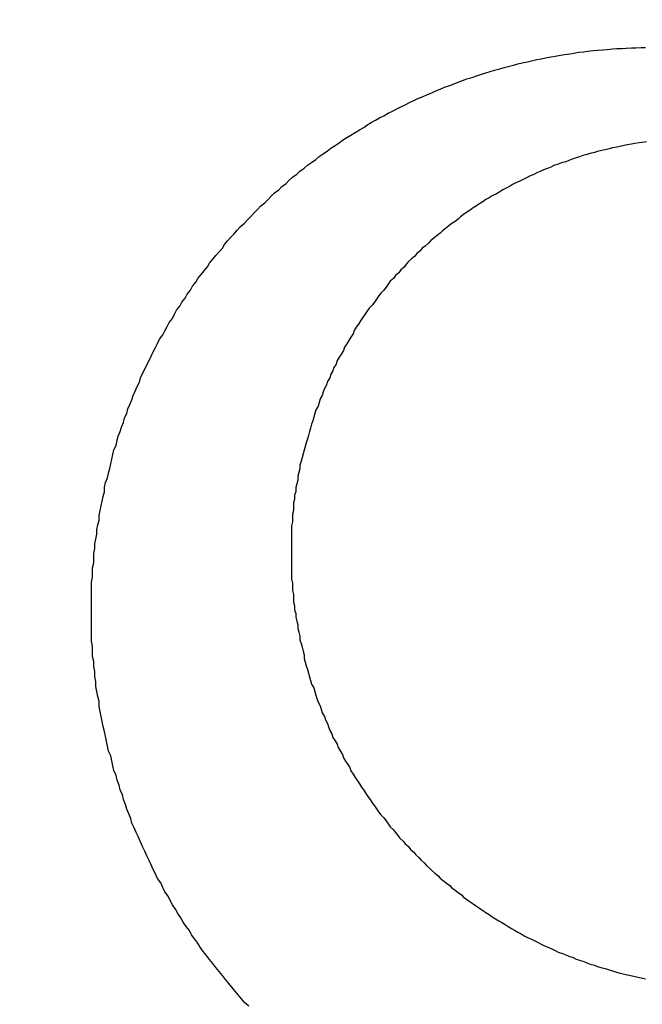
# Model space of a CAD drawing. Header units: millimetres. Extents: x 11979 to 23691, y 12825 to 41978.
# Tile 633 of 656: x 21626.82 to 21627.405, y 40482.189 to 40483.115. Entities that reach past the tile are written whole.
import ezdxf

# ---------------------------------------------------------------- set-up
doc = ezdxf.new("R2010")
doc.units = ezdxf.units.MM
for name, color, linetype in [('- niebieska cienka - izolacja', 120, 'Continuous'), ('-WYMIAR', 8, 'Continuous'), ('PROJEKTOWANE', 5, 'Continuous')]:
    doc.layers.add(name, color=color, linetype=linetype)
doc.styles.get("Standard").update_dxf_attribs({"font": 'arial.ttf'})
doc.dimstyles.new('CZA-KROPKA-50', dxfattribs={"dimtxt": 12, "dimasz": 1, "dimexe": 2, "dimexo": 25, "dimgap": 4, "dimtad": 1, "dimdec": 1, "dimrnd": 0.5, "dimzin": 9, "dimdsep": 46, "dimtxsty": 'Standard', "dimblk": 'CZA-KROPKA', "dimblk1": 'CZA-KROPKA', "dimblk2": 'CZA-KROPKA', "dimsah": 1, "dimcen": -20, "dimse1": 1, "dimse2": 1, "dimclrd": 8, "dimclre": 8, "dimclrt": 9, "dimadec": 0, "dimazin": 0, "dimtfac": 1, "dimtdec": 1, "dimtmove": 1, "dimatfit": 3, "dimldrblk": 'CZA-KROPKA', "dimfxl": 1, "dimtolj": 1, "dimtzin": 9, "dimarcsym": 0})

# ---------------------------------------------------------------- blocks, each defined once
blk = doc.blocks.new('CZA-KROPKA')
at = {"layer": '-WYMIAR', "linetype": 'ByBlock'}
for p, q in [((0, 10), (0, -10)), ((5, 0), (-5, 0))]:
    blk.add_line(p, q, dxfattribs=at)
at = {"layer": '-WYMIAR', "linetype": 'ByBlock', "const_width": 2.5}
blk.add_lwpolyline([(-1.25, 0, 1), (1.25, 0, 1)], format="xyb", close=True, dxfattribs=at)
blk = doc.blocks.new('*D1572')
at = {"layer": '-WYMIAR', "color": 8, "lineweight": -2}
blk.add_line((19929.26778, 40021.6846), (22203.26778, 40021.6846), dxfattribs=at)
at = {"layer": 'Defpoints', "color": 0}
for p in [(19928.26778, 40529.34138), (22204.26778, 40500.34138), (22204.26778, 40021.6846)]:
    blk.add_point(p, dxfattribs=at)
at = {"layer": '-WYMIAR', "color": 8, "lineweight": -2, "rotation": 180}
blk.add_blockref('CZA-KROPKA', (19928.26778, 40021.6846), dxfattribs=at)
at = {"layer": '-WYMIAR', "color": 8, "lineweight": -2}
blk.add_blockref('CZA-KROPKA', (22204.26778, 40021.6846), dxfattribs=at)
at = {"layer": '-WYMIAR', "color": 9, "insert": (21066.26778, 40031.81148), "char_height": 12, "attachment_point": 5}
blk.add_mtext('\\A1;2276', dxfattribs=at)
blk = doc.blocks.new('Pisuar NOVA PRO ze zintegrowanym ceramicznym sitkiem')
for points in [[(0.0273235, -0.2078234, 0), (0.0273235, -0.2077784, 0), (0.0273235, -0.2077334, 0), (0.0273235, -0.2076884, 0), (0.0273235, -0.2076434, 0), (0.0273235, -0.2075984, 0), (0.0273235, -0.2075534, 0), (0.0273335, -0.2075084, 0), (0.0273335, -0.2074634, 0), (0.0273335, -0.2074184, 0), (0.0273435, -0.2073734, 0), (0.0273435, -0.2073284, 0), (0.0273435, -0.2072834, 0), (0.0273535, -0.2072384, 0), (0.0273535, -0.2071944, 0), (0.0273635, -0.2071494, 0), (0.0273735, -0.2071044, 0), (0.0273735, -0.2070594, 0), (0.0273835, -0.2070154, 0), (0.0273935, -0.2069704, 0), (0.0273935, -0.2069264, 0), (0.0274035, -0.2068814, 0), (0.0274135, -0.2068374, 0), (0.0274235, -0.2067924, 0), (0.0274335, -0.2067484, 0), (0.0274435, -0.2067044, 0), (0.0274435, -0.2066604, 0), (0.0274535, -0.2066164, 0), (0.0274735, -0.2065724, 0), (0.0274835, -0.2065284, 0), (0.0274935, -0.2064844, 0), (0.0275035, -0.2064404, 0), (0.0275135, -0.2063974, 0), (0.0275235, -0.2063534, 0), (0.0275335, -0.2063104, 0), (0.0275535, -0.2062674, 0), (0.0275635, -0.2062234, 0), (0.0275735, -0.2061804, 0), (0.0275935, -0.2061374, 0), (0.0276035, -0.2060954, 0), (0.0276235, -0.2060524, 0), (0.0276335, -0.2060094, 0), (0.0276535, -0.2059674, 0), (0.0276635, -0.2059244, 0), (0.0276835, -0.2058824, 0), (0.0277035, -0.2058404, 0), (0.0277135, -0.2057984, 0), (0.0277335, -0.2057574, 0), (0.0277535, -0.2057154, 0), (0.0277735, -0.2056744, 0), (0.0277835, -0.2056324, 0), (0.0278035, -0.2055914, 0), (0.0278235, -0.2055504, 0), (0.0278435, -0.2055094, 0), (0.0278635, -0.2054694, 0), (0.0278835, -0.2054284, 0), (0.0279035, -0.2053884, 0), (0.0279235, -0.2053484, 0), (0.0279435, -0.2053084, 0), (0.0279635, -0.2052684, 0), (0.0279935, -0.2052294, 0), (0.0280135, -0.2051894, 0), (0.0280335, -0.2051504, 0), (0.0280535, -0.2051114, 0), (0.0280835, -0.2050734, 0), (0.0281035, -0.2050344, 0), (0.0281235, -0.2049964, 0), (0.0281535, -0.2049584, 0), (0.0281735, -0.2049204, 0), (0.0282035, -0.2048824, 0), (0.0282235, -0.2048454, 0), (0.0282535, -0.2048074, 0), (0.0282735, -0.2047704, 0), (0.0283035, -0.2047334, 0), (0.0283235, -0.2046974, 0), (0.0283535, -0.2046604, 0), (0.0283835, -0.2046244, 0), (0.0284135, -0.2045884, 0), (0.0284335, -0.2045534, 0), (0.0284635, -0.2045174, 0), (0.0284935, -0.2044824, 0), (0.0285235, -0.2044474, 0), (0.0285535, -0.2044134, 0), (0.0285735, -0.2043784, 0), (0.0286035, -0.2043444, 0), (0.0286335, -0.2043104, 0), (0.0286635, -0.2042764, 0), (0.0286935, -0.2042434, 0), (0.0287235, -0.2042104, 0), (0.0287635, -0.2041774, 0), (0.0287935, -0.2041444, 0), (0.0288235, -0.2041124, 0), (0.0288535, -0.2040804, 0), (0.0288835, -0.2040484, 0), (0.0289135, -0.2040164, 0), (0.0289535, -0.2039854, 0), (0.0289835, -0.2039544, 0), (0.0290135, -0.2039234, 0), (0.0290435, -0.2038934, 0), (0.0290835, -0.2038634, 0), (0.0291135, -0.2038334, 0), (0.0291535, -0.2038034, 0), (0.0291835, -0.2037744, 0), (0.0292135, -0.2037454, 0), (0.0292535, -0.2037164, 0), (0.0292835, -0.2036884, 0), (0.0293235, -0.2036604, 0), (0.0293535, -0.2036324, 0), (0.0293935, -0.2036054, 0), (0.0294335, -0.2035784, 0), (0.0294635, -0.2035514, 0), (0.0295035, -0.2035244, 0), (0.0295435, -0.2034984, 0), (0.0295735, -0.2034724, 0), (0.0296135, -0.2034474, 0), (0.0296535, -0.2034214, 0), (0.0296835, -0.2033964, 0), (0.0297235, -0.2033724, 0), (0.0297635, -0.2033484, 0), (0.0298035, -0.2033244, 0), (0.0298435, -0.2033004, 0), (0.0298835, -0.2032774, 0), (0.0299135, -0.2032544, 0), (0.0299535, -0.2032314, 0), (0.0299935, -0.2032094, 0), (0.0300335, -0.2031874, 0), (0.0300735, -0.2031664, 0), (0.0301135, -0.2031444, 0), (0.0301535, -0.2031234, 0), (0.0301935, -0.2031034, 0), (0.0302335, -0.2030834, 0), (0.0302735, -0.2030634, 0), (0.0303135, -0.2030434, 0), (0.0303535, -0.2030244, 0), (0.0303935, -0.2030054, 0), (0.0304435, -0.2029864, 0), (0.0304835, -0.2029684, 0), (0.0305235, -0.2029504, 0), (0.0305635, -0.2029334, 0), (0.0306035, -0.2029164, 0), (0.0306435, -0.2028994, 0), (0.0306935, -0.2028834, 0), (0.0307335, -0.2028674, 0), (0.0307735, -0.2028514, 0), (0.0308135, -0.2028354, 0), (0.0308535, -0.2028204, 0), (0.0309035, -0.2028064, 0), (0.0309435, -0.2027924, 0), (0.0309835, -0.2027784, 0), (0.0310335, -0.2027644, 0), (0.0310735, -0.2027514, 0), (0.0311135, -0.2027384, 0), (0.0311635, -0.2027264, 0), (0.0312035, -0.2027134, 0), (0.0312435, -0.2027024, 0), (0.0312935, -0.2026904, 0), (0.0313335, -0.2026794, 0), (0.0313735, -0.2026694, 0), (0.0314235, -0.2026584, 0), (0.0314635, -0.2026494, 0), (0.0315135, -0.2026394, 0), (0.0315535, -0.2026304, 0), (0.0315935, -0.2026214, 0), (0.0316435, -0.2026134, 0), (0.0316835, -0.2026054, 0), (0.0317335, -0.2025974, 0), (0.0317735, -0.2025904, 0), (0.0318235, -0.2025834, 0), (0.0318635, -0.2025774, 0), (0.0319035, -0.2025704, 0), (0.0319535, -0.2025654, 0), (0.0319935, -0.2025594, 0), (0.0320435, -0.2025544, 0), (0.0320835, -0.2025504, 0), (0.0321335, -0.2025464, 0), (0.0321735, -0.2025424, 0), (0.0322235, -0.2025384, 0), (0.0322635, -0.2025354, 0), (0.0323135, -0.2025334, 0), (0.0323535, -0.2025304, 0), (0.0324035, -0.2025284, 0), (0.0324435, -0.2025274, 0), (0.0324935, -0.2025264, 0), (0.0325335, -0.2025254, 0)], [(0.0325435, -0.2034124, 0), (0.0325035, -0.2034174, 0), (0.0324735, -0.2034234, 0), (0.0324335, -0.2034294, 0), (0.0324035, -0.2034354, 0), (0.0323635, -0.2034414, 0), (0.0323335, -0.2034484, 0), (0.0322935, -0.2034554, 0), (0.0322635, -0.2034624, 0), (0.0322235, -0.2034694, 0), (0.0321935, -0.2034774, 0), (0.0321535, -0.2034864, 0), (0.0321235, -0.2034944, 0), (0.0320835, -0.2035034, 0), (0.0320535, -0.2035134, 0), (0.0320135, -0.2035224, 0), (0.0319835, -0.2035324, 0), (0.0319435, -0.2035424, 0), (0.0319135, -0.2035534, 0), (0.0318835, -0.2035644, 0), (0.0318435, -0.2035754, 0), (0.0318135, -0.2035874, 0), (0.0317835, -0.2035994, 0), (0.0317435, -0.2036114, 0), (0.0317135, -0.2036234, 0), (0.0316735, -0.2036364, 0), (0.0316435, -0.2036494, 0), (0.0316135, -0.2036634, 0), (0.0315735, -0.2036764, 0), (0.0315435, -0.2036914, 0), (0.0315135, -0.2037054, 0), (0.0314835, -0.2037204, 0), (0.0314435, -0.2037354, 0), (0.0314135, -0.2037504, 0), (0.0313835, -0.2037664, 0), (0.0313535, -0.2037814, 0), (0.0313135, -0.2037984, 0), (0.0312835, -0.2038144, 0), (0.0312535, -0.2038314, 0), (0.0312235, -0.2038484, 0), (0.0311935, -0.2038654, 0), (0.0311635, -0.2038834, 0), (0.0311335, -0.2039014, 0), (0.0310935, -0.2039194, 0), (0.0310635, -0.2039384, 0), (0.0310335, -0.2039564, 0), (0.0310035, -0.2039754, 0), (0.0309735, -0.2039954, 0), (0.0309435, -0.2040144, 0), (0.0309135, -0.2040344, 0), (0.0308835, -0.2040554, 0), (0.0308535, -0.2040754, 0), (0.0308235, -0.2040964, 0), (0.0307935, -0.2041174, 0), (0.0307735, -0.2041384, 0), (0.0307435, -0.2041604, 0), (0.0307135, -0.2041814, 0), (0.0306835, -0.2042034, 0), (0.0306535, -0.2042264, 0), (0.0306235, -0.2042484, 0), (0.0306035, -0.2042714, 0), (0.0305735, -0.2042944, 0), (0.0305435, -0.2043174, 0), (0.0305135, -0.2043414, 0), (0.0304935, -0.2043654, 0), (0.0304635, -0.2043894, 0), (0.0304335, -0.2044134, 0), (0.0304135, -0.2044384, 0), (0.0303835, -0.2044634, 0), (0.0303635, -0.2044884, 0), (0.0303335, -0.2045134, 0), (0.0303035, -0.2045394, 0), (0.0302835, -0.2045644, 0), (0.0302635, -0.2045904, 0), (0.0302335, -0.2046174, 0), (0.0302135, -0.2046434, 0), (0.0301835, -0.2046704, 0), (0.0301635, -0.2046974, 0), (0.0301335, -0.2047244, 0), (0.0301135, -0.2047514, 0), (0.0300935, -0.2047794, 0), (0.0300735, -0.2048074, 0), (0.0300435, -0.2048354, 0), (0.0300235, -0.2048634, 0), (0.0300035, -0.2048924, 0), (0.0299835, -0.2049204, 0), (0.0299635, -0.2049494, 0), (0.0299335, -0.2049784, 0), (0.0299135, -0.2050084, 0), (0.0298935, -0.2050374, 0), (0.0298735, -0.2050674, 0), (0.0298535, -0.2050974, 0), (0.0298335, -0.2051274, 0), (0.0298135, -0.2051574, 0), (0.0297935, -0.2051884, 0), (0.0297835, -0.2052184, 0), (0.0297635, -0.2052494, 0), (0.0297435, -0.2052804, 0), (0.0297235, -0.2053114, 0), (0.0297035, -0.2053434, 0), (0.0296935, -0.2053744, 0), (0.0296735, -0.2054064, 0), (0.0296535, -0.2054384, 0), (0.0296335, -0.2054704, 0), (0.0296235, -0.2055024, 0), (0.0296035, -0.2055344, 0), (0.0295935, -0.2055674, 0), (0.0295735, -0.2055994, 0), (0.0295635, -0.2056324, 0), (0.0295435, -0.2056654, 0), (0.0295335, -0.2056984, 0), (0.0295135, -0.2057314, 0), (0.0295035, -0.2057644, 0), (0.0294935, -0.2057984, 0), (0.0294735, -0.2058314, 0), (0.0294635, -0.2058654, 0), (0.0294535, -0.2058994, 0), (0.0294335, -0.2059334, 0), (0.0294235, -0.2059674, 0), (0.0294135, -0.2060014, 0), (0.0294035, -0.2060354, 0), (0.0293935, -0.2060694, 0), (0.0293835, -0.2061044, 0), (0.0293735, -0.2061384, 0), (0.0293635, -0.2061734, 0), (0.0293535, -0.2062074, 0), (0.0293435, -0.2062424, 0), (0.0293335, -0.2062774, 0), (0.0293235, -0.2063124, 0), (0.0293135, -0.2063474, 0), (0.0293035, -0.2063824, 0), (0.0292935, -0.2064174, 0), (0.0292835, -0.2064524, 0), (0.0292835, -0.2064884, 0), (0.0292735, -0.2065234, 0), (0.0292635, -0.2065584, 0), (0.0292635, -0.2065944, 0), (0.0292535, -0.2066294, 0), (0.0292435, -0.2066654, 0), (0.0292435, -0.2067014, 0), (0.0292335, -0.2067364, 0), (0.0292335, -0.2067724, 0), (0.0292235, -0.2068084, 0), (0.0292235, -0.2068444, 0), (0.0292235, -0.2068794, 0), (0.0292135, -0.2069154, 0), (0.0292135, -0.2069514, 0), (0.0292135, -0.2069874, 0), (0.0292035, -0.2070234, 0), (0.0292035, -0.2070594, 0), (0.0292035, -0.2070954, 0), (0.0292035, -0.2071314, 0), (0.0292035, -0.2071674, 0), (0.0292035, -0.2072034, 0), (0.0292035, -0.2072394, 0), (0.0292035, -0.2072754, 0)], [(0.0292035, -0.2072754, 0), (0.0292035, -0.2073114, 0), (0.0292035, -0.2073474, 0), (0.0292035, -0.2073834, 0), (0.0292035, -0.2074194, 0), (0.0292035, -0.2074554, 0), (0.0292035, -0.2074914, 0), (0.0292035, -0.2075274, 0), (0.0292135, -0.2075624, 0), (0.0292135, -0.2075984, 0), (0.0292135, -0.2076344, 0), (0.0292235, -0.2076704, 0), (0.0292235, -0.2077064, 0), (0.0292235, -0.2077424, 0), (0.0292335, -0.2077774, 0), (0.0292335, -0.2078134, 0), (0.0292435, -0.2078494, 0), (0.0292435, -0.2078844, 0), (0.0292535, -0.2079204, 0), (0.0292635, -0.2079554, 0), (0.0292635, -0.2079914, 0), (0.0292735, -0.2080264, 0), (0.0292835, -0.2080614, 0), (0.0292835, -0.2080974, 0), (0.0292935, -0.2081324, 0), (0.0293035, -0.2081674, 0), (0.0293135, -0.2082024, 0), (0.0293235, -0.2082374, 0), (0.0293235, -0.2082724, 0), (0.0293335, -0.2083074, 0), (0.0293435, -0.2083414, 0), (0.0293535, -0.2083764, 0), (0.0293635, -0.2084104, 0), (0.0293735, -0.2084454, 0), (0.0293835, -0.2084794, 0), (0.0293935, -0.2085134, 0), (0.0294135, -0.2085484, 0), (0.0294235, -0.2085824, 0), (0.0294335, -0.2086164, 0), (0.0294435, -0.2086494, 0), (0.0294535, -0.2086834, 0), (0.0294735, -0.2087174, 0), (0.0294835, -0.2087504, 0), (0.0294935, -0.2087844, 0), (0.0295135, -0.2088174, 0), (0.0295235, -0.2088504, 0), (0.0295435, -0.2088834, 0), (0.0295535, -0.2089164, 0), (0.0295635, -0.2089494, 0), (0.0295835, -0.2089814, 0), (0.0295935, -0.2090144, 0), (0.0296135, -0.2090464, 0), (0.0296335, -0.2090784, 0), (0.0296435, -0.2091104, 0), (0.0296635, -0.2091424, 0), (0.0296835, -0.2091744, 0), (0.0296935, -0.2092054, 0), (0.0297135, -0.2092374, 0), (0.0297335, -0.2092684, 0), (0.0297535, -0.2092994, 0), (0.0297635, -0.2093304, 0), (0.0297835, -0.2093614, 0), (0.0298035, -0.2093914, 0), (0.0298235, -0.2094224, 0), (0.0298435, -0.2094524, 0), (0.0298635, -0.2094824, 0), (0.0298835, -0.2095124, 0), (0.0299035, -0.2095414, 0), (0.0299235, -0.2095714, 0), (0.0299435, -0.2096004, 0), (0.0299635, -0.2096294, 0), (0.0299835, -0.2096584, 0), (0.0300035, -0.2096874, 0), (0.0300235, -0.2097164, 0), (0.0300435, -0.2097444, 0), (0.0300735, -0.2097724, 0), (0.0300935, -0.2098004, 0), (0.0301135, -0.2098284, 0), (0.0301335, -0.2098554, 0), (0.0301635, -0.2098834, 0), (0.0301835, -0.2099104, 0), (0.0302035, -0.2099374, 0), (0.0302235, -0.2099634, 0), (0.0302535, -0.2099904, 0), (0.0302735, -0.2100164, 0), (0.0303035, -0.2100424, 0), (0.0303235, -0.2100684, 0), (0.0303535, -0.2100944, 0), (0.0303735, -0.2101194, 0), (0.0304035, -0.2101454, 0), (0.0304235, -0.2101704, 0), (0.0304535, -0.2101944, 0), (0.0304735, -0.2102194, 0), (0.0305035, -0.2102434, 0), (0.0305235, -0.2102674, 0), (0.0305535, -0.2102914, 0), (0.0305835, -0.2103154, 0), (0.0306035, -0.2103384, 0), (0.0306335, -0.2103624, 0), (0.0306635, -0.2103854, 0), (0.0306935, -0.2104074, 0), (0.0307135, -0.2104304, 0), (0.0307435, -0.2104524, 0), (0.0307735, -0.2104744, 0), (0.0308035, -0.2104964, 0), (0.0308235, -0.2105184, 0), (0.0308535, -0.2105394, 0), (0.0308835, -0.2105604, 0), (0.0309135, -0.2105814, 0), (0.0309435, -0.2106014, 0), (0.0309735, -0.2106224, 0), (0.0310035, -0.2106424, 0), (0.0310335, -0.2106624, 0), (0.0310635, -0.2106814, 0), (0.0310935, -0.2107014, 0), (0.0311235, -0.2107204, 0), (0.0311535, -0.2107394, 0), (0.0311835, -0.2107574, 0), (0.0312135, -0.2107754, 0), (0.0312435, -0.2107944, 0), (0.0312735, -0.2108114, 0), (0.0313035, -0.2108294, 0), (0.0313335, -0.2108464, 0), (0.0313635, -0.2108634, 0), (0.0313935, -0.2108804, 0), (0.0314235, -0.2108964, 0), (0.0314635, -0.2109134, 0), (0.0314935, -0.2109294, 0), (0.0315235, -0.2109444, 0), (0.0315535, -0.2109604, 0), (0.0315835, -0.2109754, 0), (0.0316235, -0.2109904, 0), (0.0316535, -0.2110044, 0), (0.0316835, -0.2110194, 0), (0.0317135, -0.2110334, 0), (0.0317535, -0.2110464, 0), (0.0317835, -0.2110604, 0), (0.0318135, -0.2110734, 0), (0.0318535, -0.2110864, 0), (0.0318835, -0.2110994, 0), (0.0319135, -0.2111114, 0), (0.0319535, -0.2111234, 0), (0.0319835, -0.2111354, 0), (0.0320135, -0.2111464, 0), (0.0320535, -0.2111574, 0), (0.0320835, -0.2111684, 0), (0.0321135, -0.2111794, 0), (0.0321535, -0.2111894, 0), (0.0321835, -0.2111994, 0), (0.0322235, -0.2112094, 0), (0.0322535, -0.2112194, 0), (0.0322835, -0.2112284, 0), (0.0323235, -0.2112374, 0), (0.0323535, -0.2112454, 0), (0.0323935, -0.2112534, 0), (0.0324235, -0.2112614, 0), (0.0324635, -0.2112694, 0), (0.0324935, -0.2112764, 0), (0.0325335, -0.2112844, 0)], [(0.0288035, -0.2115424, 0), (0.0287635, -0.2115074, 0), (0.0287335, -0.2114724, 0), (0.0287035, -0.2114364, 0), (0.0286735, -0.2114004, 0), (0.0286435, -0.2113644, 0), (0.0286135, -0.2113284, 0), (0.0285835, -0.2112914, 0), (0.0285535, -0.2112544, 0), (0.0285235, -0.2112174, 0), (0.0284935, -0.2111804, 0), (0.0284635, -0.2111424, 0), (0.0284335, -0.2111044, 0), (0.0284035, -0.2110664, 0), (0.0283735, -0.2110284, 0), (0.0283435, -0.2109894, 0), (0.0283235, -0.2109504, 0), (0.0282935, -0.2109114, 0), (0.0282635, -0.2108724, 0), (0.0282435, -0.2108324, 0), (0.0282135, -0.2107934, 0), (0.0281835, -0.2107534, 0), (0.0281635, -0.2107124, 0), (0.0281335, -0.2106724, 0), (0.0281135, -0.2106314, 0), (0.0280835, -0.2105904, 0), (0.0280635, -0.2105494, 0), (0.0280435, -0.2105084, 0), (0.0280135, -0.2104664, 0), (0.0279935, -0.2104254, 0), (0.0279735, -0.2103834, 0), (0.0279435, -0.2103414, 0), (0.0279235, -0.2102994, 0), (0.0279035, -0.2102564, 0), (0.0278835, -0.2102134, 0), (0.0278635, -0.2101714, 0), (0.0278435, -0.2101284, 0), (0.0278235, -0.2100844, 0), (0.0278035, -0.2100414, 0), (0.0277835, -0.2099984, 0), (0.0277635, -0.2099544, 0), (0.0277435, -0.2099104, 0), (0.0277235, -0.2098664, 0), (0.0277035, -0.2098224, 0), (0.0276935, -0.2097784, 0), (0.0276735, -0.2097334, 0), (0.0276535, -0.2096894, 0), (0.0276435, -0.2096444, 0), (0.0276235, -0.2095994, 0), (0.0276135, -0.2095544, 0), (0.0275935, -0.2095094, 0), (0.0275835, -0.2094644, 0), (0.0275635, -0.2094184, 0), (0.0275535, -0.2093734, 0), (0.0275335, -0.2093274, 0), (0.0275235, -0.2092814, 0), (0.0275135, -0.2092354, 0), (0.0275035, -0.2091894, 0), (0.0274835, -0.2091434, 0), (0.0274735, -0.2090974, 0), (0.0274635, -0.2090514, 0), (0.0274535, -0.2090044, 0), (0.0274435, -0.2089584, 0), (0.0274335, -0.2089114, 0), (0.0274235, -0.2088654, 0), (0.0274135, -0.2088184, 0), (0.0274035, -0.2087714, 0), (0.0273935, -0.2087244, 0), (0.0273935, -0.2086774, 0), (0.0273835, -0.2086304, 0), (0.0273735, -0.2085834, 0), (0.0273635, -0.2085364, 0), (0.0273635, -0.2084894, 0), (0.0273535, -0.2084414, 0), (0.0273535, -0.2083944, 0), (0.0273435, -0.2083474, 0), (0.0273435, -0.2082994, 0), (0.0273335, -0.2082524, 0), (0.0273335, -0.2082044, 0), (0.0273335, -0.2081574, 0), (0.0273235, -0.2081094, 0), (0.0273235, -0.2080614, 0), (0.0273235, -0.2080144, 0), (0.0273235, -0.2079664, 0), (0.0273235, -0.2079184, 0), (0.0273235, -0.2078704, 0), (0.0273235, -0.2078234, 0)]]:
    blk.add_polyline3d(points)

msp = doc.modelspace()

# ---------------------------------------------------------------- hatches: boundary and pattern name
at = {"layer": '- niebieska cienka - izolacja'}
h = msp.add_hatch(dxfattribs=at)
h.set_pattern_fill('ANSI31', color=5, scale=10)
h.set_pattern_definition([(315, (8112.473, 14221.135), (19.7999996, -4e-15), [3.394112, -24.607316]), (315, (8112.473, 14240.935), (19.7999996, -4e-15), [3.394112, -24.607316]), (315, (8126.073, 14214.135), (19.7999996, -4e-15), [3.959798, -24.04163]), (315, (8126.073, 14233.935), (19.7999996, -4e-15), [3.959798, -24.04163]), (0, (8122.273, 14219.935), (0, 19.8), [0.2, -19.6]), (90, (8122.473, 14219.935), (-19.8, 1e-15), [0.2, -19.6]), (0, (8122.473, 14220.135), (0, 19.8), [0.2, -19.6]), (0, (8122.673, 14220.135), (0, 19.8), [0.2, -19.6]), (0, (8122.873, 14220.135), (0, 19.8), [0.2, -19.6]), (0, (8123.073, 14220.135), (0, 19.8), [0.2, -19.6]), (90, (8123.273, 14219.935), (-19.8, 1e-15), [0.2, -19.6]), (0, (8123.273, 14219.935), (0, 19.8), [0.2, -19.6]), (90, (8123.473, 14219.735), (-19.8, 1e-15), [0.2, -19.6]), (0, (8123.473, 14219.735), (0, 19.8), [0.2, -19.6]), (90, (8123.673, 14219.535), (-19.8, 1e-15), [0.2, -19.6]), (90, (8123.673, 14219.335), (-19.8, 1e-15), [0.2, -19.6]), (90, (8123.673, 14219.135), (-19.8, 1e-15), [0.2, -19.6]), (90, (8123.673, 14218.935), (-19.8, 1e-15), [0.2, -19.6]), (0, (8123.473, 14218.935), (0, 19.8), [0.2, -19.6]), (90, (8123.473, 14218.735), (-19.8, 1e-15), [0.2, -19.6]), (0, (8123.273, 14218.735), (0, 19.8), [0.2, -19.6]), (90, (8123.273, 14218.535), (-19.8, 1e-15), [0.2, -19.6]), (0, (8123.073, 14218.535), (0, 19.8), [0.2, -19.6]), (0, (8122.873, 14218.535), (0, 19.8), [0.2, -19.6]), (0, (8122.673, 14218.535), (0, 19.8), [0.2, -19.6]), (0, (8122.473, 14218.535), (0, 19.8), [0.2, -19.6]), (90, (8122.473, 14218.535), (-19.8, 1e-15), [0.2, -19.6]), (0, (8122.273, 14218.735), (0, 19.8), [0.2, -19.6]), (90, (8122.273, 14218.735), (-19.8, 1e-15), [0.2, -19.6]), (0, (8122.073, 14218.935), (0, 19.8), [0.2, -19.6]), (90, (8122.073, 14218.935), (-19.8, 1e-15), [0.2, -19.6]), (90, (8122.073, 14219.135), (-19.8, 1e-15), [0.2, -19.6]), (90, (8122.073, 14219.335), (-19.8, 1e-15), [0.2, -19.6]), (90, (8122.073, 14219.535), (-19.8, 1e-15), [0.2, -19.6]), (0, (8122.073, 14219.735), (0, 19.8), [0.2, -19.6]), (90, (8122.273, 14219.735), (-19.8, 1e-15), [0.2, -19.6]), (90, (8119.273, 14202.735), (-19.8, 1e-15), [0.2, -19.6]), (0, (8119.073, 14202.735), (0, 19.8), [0.2, -19.6]), (90, (8119.073, 14202.535), (-19.8, 1e-15), [0.2, -19.6]), (90, (8119.073, 14202.335), (-19.8, 1e-15), [0.2, -19.6]), (90, (8119.073, 14202.135), (-19.8, 1e-15), [0.2, -19.6]), (90, (8119.073, 14201.935), (-19.8, 1e-15), [0.2, -19.6]), (0, (8119.073, 14201.935), (0, 19.8), [0.2, -19.6]), (90, (8119.273, 14201.735), (-19.8, 1e-15), [0.2, -19.6]), (0, (8119.273, 14201.735), (0, 19.8), [0.2, -19.6]), (90, (8119.473, 14201.535), (-19.8, 1e-15), [0.2, -19.6]), (0, (8119.473, 14201.535), (0, 19.8), [0.2, -19.6]), (90, (8119.673, 14201.335), (-19.8, 1e-15), [0.2, -19.6]), (0, (8119.673, 14201.335), (0, 19.8), [0.2, -19.6]), (0, (8119.873, 14201.335), (0, 19.8), [0.2, -19.6]), (0, (8120.073, 14201.335), (0, 19.8), [0.2, -19.6]), (0, (8120.273, 14201.335), (0, 19.8), [0.2, -19.6]), (90, (8120.473, 14201.335), (-19.8, 1e-15), [0.2, -19.6]), (0, (8120.473, 14201.535), (0, 19.8), [0.2, -19.6]), (90, (8120.673, 14201.535), (-19.8, 1e-15), [0.2, -19.6]), (0, (8120.673, 14201.735), (0, 19.8), [0.2, -19.6]), (90, (8120.873, 14201.735), (-19.8, 1e-15), [0.2, -19.6]), (0, (8120.873, 14201.935), (0, 19.8), [0.2, -19.6]), (90, (8121.073, 14201.935), (-19.8, 1e-15), [0.2, -19.6]), (90, (8121.073, 14202.135), (-19.8, 1e-15), [0.2, -19.6]), (90, (8121.073, 14202.335), (-19.8, 1e-15), [0.2, -19.6]), (90, (8121.073, 14202.535), (-19.8, 1e-15), [0.2, -19.6]), (0, (8120.873, 14202.735), (0, 19.8), [0.2, -19.6]), (90, (8120.873, 14202.735), (-19.8, 1e-15), [0.2, -19.6]), (0, (8120.673, 14202.935), (0, 19.8), [0.2, -19.6]), (90, (8120.673, 14202.935), (-19.8, 1e-15), [0.2, -19.6]), (0, (8120.473, 14203.135), (0, 19.8), [0.2, -19.6]), (90, (8120.473, 14203.135), (-19.8, 1e-15), [0.2, -19.6]), (0, (8120.273, 14203.335), (0, 19.8), [0.2, -19.6]), (0, (8120.073, 14203.335), (0, 19.8), [0.2, -19.6]), (0, (8119.873, 14203.335), (0, 19.8), [0.2, -19.6]), (0, (8119.673, 14203.335), (0, 19.8), [0.2, -19.6]), (90, (8119.673, 14203.135), (-19.8, 1e-15), [0.2, -19.6]), (0, (8119.473, 14203.135), (0, 19.8), [0.2, -19.6]), (90, (8119.473, 14202.935), (-19.8, 1e-15), [0.2, -19.6]), (0, (8119.273, 14202.935), (0, 19.8), [0.2, -19.6]), (90, (8122.273, 14203.335), (-19.8, 1e-15), [0.2, -19.6]), (0, (8122.273, 14203.535), (0, 19.8), [0.2, -19.6]), (90, (8122.473, 14203.535), (-19.8, 1e-15), [0.2, -19.6]), (0, (8122.473, 14203.735), (0, 19.8), [0.2, -19.6]), (0, (8122.673, 14203.735), (0, 19.8), [0.2, -19.6]), (0, (8122.873, 14203.735), (0, 19.8), [0.2, -19.6]), (0, (8123.073, 14203.735), (0, 19.8), [0.2, -19.6]), (0, (8123.273, 14203.735), (0, 19.8), [0.2, -19.6]), (0, (8123.473, 14203.735), (0, 19.8), [0.2, -19.6]), (90, (8123.673, 14203.535), (-19.8, 1e-15), [0.2, -19.6]), (0, (8123.673, 14203.535), (0, 19.8), [0.2, -19.6]), (90, (8123.873, 14203.335), (-19.8, 1e-15), [0.2, -19.6]), (0, (8123.873, 14203.335), (0, 19.8), [0.2, -19.6]), (90, (8124.073, 14203.135), (-19.8, 1e-15), [0.2, -19.6]), (0, (8124.073, 14203.135), (0, 19.8), [0.2, -19.6]), (90, (8124.273, 14202.935), (-19.8, 1e-15), [0.2, -19.6]), (90, (8124.273, 14202.735), (-19.8, 1e-15), [0.2, -19.6]), (90, (8124.273, 14202.535), (-19.8, 1e-15), [0.2, -19.6]), (90, (8124.273, 14202.335), (-19.8, 1e-15), [0.2, -19.6]), (90, (8124.273, 14202.135), (-19.8, 1e-15), [0.2, -19.6]), (90, (8124.273, 14201.935), (-19.8, 1e-15), [0.2, -19.6]), (0, (8124.073, 14201.935), (0, 19.8), [0.2, -19.6]), (90, (8124.073, 14201.735), (-19.8, 1e-15), [0.2, -19.6]), (0, (8123.873, 14201.735), (0, 19.8), [0.2, -19.6]), (90, (8123.873, 14201.535), (-19.8, 1e-15), [0.2, -19.6]), (0, (8123.673, 14201.535), (0, 19.8), [0.2, -19.6]), (90, (8123.673, 14201.335), (-19.8, 1e-15), [0.2, -19.6]), (0, (8123.473, 14201.335), (0, 19.8), [0.2, -19.6]), (0, (8123.273, 14201.335), (0, 19.8), [0.2, -19.6]), (0, (8123.073, 14201.335), (0, 19.8), [0.2, -19.6]), (0, (8122.873, 14201.335), (0, 19.8), [0.2, -19.6]), (0, (8122.673, 14201.335), (0, 19.8), [0.2, -19.6]), (0, (8122.473, 14201.335), (0, 19.8), [0.2, -19.6]), (90, (8122.473, 14201.335), (-19.8, 1e-15), [0.2, -19.6]), (0, (8122.273, 14201.535), (0, 19.8), [0.2, -19.6]), (90, (8122.273, 14201.535), (-19.8, 1e-15), [0.2, -19.6]), (0, (8122.073, 14201.735), (0, 19.8), [0.2, -19.6]), (90, (8122.073, 14201.735), (-19.8, 1e-15), [0.2, -19.6]), (0, (8121.873, 14201.935), (0, 19.8), [0.2, -19.6]), (90, (8121.873, 14201.935), (-19.8, 1e-15), [0.2, -19.6]), (90, (8121.873, 14202.135), (-19.8, 1e-15), [0.2, -19.6]), (90, (8121.873, 14202.335), (-19.8, 1e-15), [0.2, -19.6]), (90, (8121.873, 14202.535), (-19.8, 1e-15), [0.2, -19.6]), (90, (8121.873, 14202.735), (-19.8, 1e-15), [0.2, -19.6]), (90, (8121.873, 14202.935), (-19.8, 1e-15), [0.2, -19.6]), (0, (8121.873, 14203.135), (0, 19.8), [0.2, -19.6]), (90, (8122.073, 14203.135), (-19.8, 1e-15), [0.2, -19.6]), (0, (8122.073, 14203.335), (0, 19.8), [0.2, -19.6]), (0, (8114.073, 14217.935), (0, 19.8), [0.2, -19.6]), (90, (8114.273, 14217.935), (-19.8, 1e-15), [0.2, -19.6]), (0, (8114.273, 14218.135), (0, 19.8), [0.2, -19.6]), (0, (8114.473, 14218.135), (0, 19.8), [0.2, -19.6]), (0, (8114.673, 14218.135), (0, 19.8), [0.2, -19.6]), (0, (8114.873, 14218.135), (0, 19.8), [0.2, -19.6]), (90, (8115.073, 14217.935), (-19.8, 1e-15), [0.2, -19.6]), (0, (8115.073, 14217.935), (0, 19.8), [0.2, -19.6]), (90, (8115.273, 14217.735), (-19.8, 1e-15), [0.2, -19.6]), (0, (8115.273, 14217.735), (0, 19.8), [0.2, -19.6]), (90, (8115.473, 14217.535), (-19.8, 1e-15), [0.2, -19.6]), (90, (8115.473, 14217.335), (-19.8, 1e-15), [0.2, -19.6]), (90, (8115.473, 14217.135), (-19.8, 1e-15), [0.2, -19.6]), (90, (8115.473, 14216.935), (-19.8, 1e-15), [0.2, -19.6]), (0, (8115.273, 14216.935), (0, 19.8), [0.2, -19.6]), (90, (8115.273, 14216.735), (-19.8, 1e-15), [0.2, -19.6]), (0, (8115.073, 14216.735), (0, 19.8), [0.2, -19.6]), (90, (8115.073, 14216.535), (-19.8, 1e-15), [0.2, -19.6]), (0, (8114.873, 14216.535), (0, 19.8), [0.2, -19.6]), (0, (8114.673, 14216.535), (0, 19.8), [0.2, -19.6]), (0, (8114.473, 14216.535), (0, 19.8), [0.2, -19.6]), (0, (8114.273, 14216.535), (0, 19.8), [0.2, -19.6]), (90, (8114.273, 14216.535), (-19.8, 1e-15), [0.2, -19.6]), (0, (8114.073, 14216.735), (0, 19.8), [0.2, -19.6]), (90, (8114.073, 14216.735), (-19.8, 1e-15), [0.2, -19.6]), (0, (8113.873, 14216.935), (0, 19.8), [0.2, -19.6]), (90, (8113.873, 14216.935), (-19.8, 1e-15), [0.2, -19.6]), (90, (8113.873, 14217.135), (-19.8, 1e-15), [0.2, -19.6]), (90, (8113.873, 14217.335), (-19.8, 1e-15), [0.2, -19.6]), (90, (8113.873, 14217.535), (-19.8, 1e-15), [0.2, -19.6]), (0, (8113.873, 14217.735), (0, 19.8), [0.2, -19.6]), (90, (8114.073, 14217.735), (-19.8, 1e-15), [0.2, -19.6]), (90, (8111.073, 14216.735), (-19.8, 1e-15), [0.2, -19.6]), (0, (8111.073, 14216.935), (0, 19.8), [0.2, -19.6]), (90, (8111.273, 14216.935), (-19.8, 1e-15), [0.2, -19.6]), (0, (8111.273, 14217.135), (0, 19.8), [0.2, -19.6]), (0, (8111.473, 14217.135), (0, 19.8), [0.2, -19.6]), (0, (8111.673, 14217.135), (0, 19.8), [0.2, -19.6]), (0, (8111.873, 14217.135), (0, 19.8), [0.2, -19.6]), (0, (8112.073, 14217.135), (0, 19.8), [0.2, -19.6]), (0, (8112.273, 14217.135), (0, 19.8), [0.2, -19.6]), (90, (8112.473, 14216.935), (-19.8, 1e-15), [0.2, -19.6]), (0, (8112.473, 14216.935), (0, 19.8), [0.2, -19.6]), (90, (8112.673, 14216.735), (-19.8, 1e-15), [0.2, -19.6]), (0, (8112.673, 14216.735), (0, 19.8), [0.2, -19.6]), (90, (8112.873, 14216.535), (-19.8, 1e-15), [0.2, -19.6]), (0, (8112.873, 14216.535), (0, 19.8), [0.2, -19.6]), (90, (8113.073, 14216.335), (-19.8, 1e-15), [0.2, -19.6]), (90, (8113.073, 14216.135), (-19.8, 1e-15), [0.2, -19.6]), (90, (8113.073, 14215.935), (-19.8, 1e-15), [0.2, -19.6]), (90, (8113.073, 14215.735), (-19.8, 1e-15), [0.2, -19.6]), (90, (8113.073, 14215.535), (-19.8, 1e-15), [0.2, -19.6]), (90, (8113.073, 14215.335), (-19.8, 1e-15), [0.2, -19.6]), (0, (8112.873, 14215.335), (0, 19.8), [0.2, -19.6]), (90, (8112.873, 14215.135), (-19.8, 1e-15), [0.2, -19.6]), (0, (8112.673, 14215.135), (0, 19.8), [0.2, -19.6]), (90, (8112.673, 14214.935), (-19.8, 1e-15), [0.2, -19.6]), (0, (8112.473, 14214.935), (0, 19.8), [0.2, -19.6]), (90, (8112.473, 14214.735), (-19.8, 1e-15), [0.2, -19.6]), (0, (8112.273, 14214.735), (0, 19.8), [0.2, -19.6]), (0, (8112.073, 14214.735), (0, 19.8), [0.2, -19.6]), (0, (8111.873, 14214.735), (0, 19.8), [0.2, -19.6]), (0, (8111.673, 14214.735), (0, 19.8), [0.2, -19.6]), (0, (8111.473, 14214.735), (0, 19.8), [0.2, -19.6]), (0, (8111.273, 14214.735), (0, 19.8), [0.2, -19.6]), (90, (8111.273, 14214.735), (-19.8, 1e-15), [0.2, -19.6]), (0, (8111.073, 14214.935), (0, 19.8), [0.2, -19.6]), (90, (8111.073, 14214.935), (-19.8, 1e-15), [0.2, -19.6]), (0, (8110.873, 14215.135), (0, 19.8), [0.2, -19.6]), (90, (8110.873, 14215.135), (-19.8, 1e-15), [0.2, -19.6]), (0, (8110.673, 14215.335), (0, 19.8), [0.2, -19.6]), (90, (8110.673, 14215.335), (-19.8, 1e-15), [0.2, -19.6]), (90, (8110.673, 14215.535), (-19.8, 1e-15), [0.2, -19.6]), (90, (8110.673, 14215.735), (-19.8, 1e-15), [0.2, -19.6]), (90, (8110.673, 14215.935), (-19.8, 1e-15), [0.2, -19.6]), (90, (8110.673, 14216.135), (-19.8, 1e-15), [0.2, -19.6]), (90, (8110.673, 14216.335), (-19.8, 1e-15), [0.2, -19.6]), (0, (8110.673, 14216.535), (0, 19.8), [0.2, -19.6]), (90, (8110.873, 14216.535), (-19.8, 1e-15), [0.2, -19.6]), (0, (8110.873, 14216.735), (0, 19.8), [0.2, -19.6]), (90, (8113.273, 14214.335), (-19.8, 1e-15), [0.2, -19.6]), (0, (8113.073, 14214.335), (0, 19.8), [0.2, -19.6]), (90, (8113.073, 14214.135), (-19.8, 1e-15), [0.2, -19.6]), (90, (8113.073, 14213.935), (-19.8, 1e-15), [0.2, -19.6]), (90, (8113.073, 14213.735), (-19.8, 1e-15), [0.2, -19.6]), (90, (8113.073, 14213.535), (-19.8, 1e-15), [0.2, -19.6]), (0, (8113.073, 14213.535), (0, 19.8), [0.2, -19.6]), (90, (8113.273, 14213.335), (-19.8, 1e-15), [0.2, -19.6]), (0, (8113.273, 14213.335), (0, 19.8), [0.2, -19.6]), (90, (8113.473, 14213.135), (-19.8, 1e-15), [0.2, -19.6]), (0, (8113.473, 14213.135), (0, 19.8), [0.2, -19.6]), (90, (8113.673, 14212.935), (-19.8, 1e-15), [0.2, -19.6]), (0, (8113.673, 14212.935), (0, 19.8), [0.2, -19.6]), (0, (8113.873, 14212.935), (0, 19.8), [0.2, -19.6]), (0, (8114.073, 14212.935), (0, 19.8), [0.2, -19.6]), (0, (8114.273, 14212.935), (0, 19.8), [0.2, -19.6]), (90, (8114.473, 14212.935), (-19.8, 1e-15), [0.2, -19.6]), (0, (8114.473, 14213.135), (0, 19.8), [0.2, -19.6]), (90, (8114.673, 14213.135), (-19.8, 1e-15), [0.2, -19.6]), (0, (8114.673, 14213.335), (0, 19.8), [0.2, -19.6]), (90, (8114.873, 14213.335), (-19.8, 1e-15), [0.2, -19.6]), (0, (8114.873, 14213.535), (0, 19.8), [0.2, -19.6]), (90, (8115.073, 14213.535), (-19.8, 1e-15), [0.2, -19.6]), (90, (8115.073, 14213.735), (-19.8, 1e-15), [0.2, -19.6]), (90, (8115.073, 14213.935), (-19.8, 1e-15), [0.2, -19.6]), (90, (8115.073, 14214.135), (-19.8, 1e-15), [0.2, -19.6]), (0, (8114.873, 14214.335), (0, 19.8), [0.2, -19.6]), (90, (8114.873, 14214.335), (-19.8, 1e-15), [0.2, -19.6]), (0, (8114.673, 14214.535), (0, 19.8), [0.2, -19.6]), (90, (8114.673, 14214.535), (-19.8, 1e-15), [0.2, -19.6]), (0, (8114.473, 14214.735), (0, 19.8), [0.2, -19.6]), (90, (8114.473, 14214.735), (-19.8, 1e-15), [0.2, -19.6]), (0, (8114.273, 14214.935), (0, 19.8), [0.2, -19.6]), (0, (8114.073, 14214.935), (0, 19.8), [0.2, -19.6]), (0, (8113.873, 14214.935), (0, 19.8), [0.2, -19.6]), (0, (8113.673, 14214.935), (0, 19.8), [0.2, -19.6]), (90, (8113.673, 14214.735), (-19.8, 1e-15), [0.2, -19.6]), (0, (8113.473, 14214.735), (0, 19.8), [0.2, -19.6]), (90, (8113.473, 14214.535), (-19.8, 1e-15), [0.2, -19.6]), (0, (8113.273, 14214.535), (0, 19.8), [0.2, -19.6]), (315, (8123.673, 14206.535), (19.7999996, -4e-15), [4.24264, -23.758788]), (315, (8123.673, 14226.335), (19.7999996, -4e-15), [4.24264, -23.758788]), (315, (8119.673, 14204.135), (19.7999996, -4e-15), [3.959798, -24.04163]), (315, (8119.673, 14223.935), (19.7999996, -4e-15), [3.959798, -24.04163]), (315, (8116.073, 14210.935), (19.7999996, -4e-15), [4.24264, -23.758788]), (315, (8116.073, 14230.735), (19.7999996, -4e-15), [4.24264, -23.758788]), (315, (8113.473, 14216.735), (19.7999996, -4e-15), [3.676956, -24.324474]), (315, (8113.473, 14236.535), (19.7999996, -4e-15), [3.676956, -24.324474]), (315, (8120.273, 14212.535), (19.7999996, -4e-15), [4.24264, -23.758788]), (315, (8120.273, 14232.335), (19.7999996, -4e-15), [4.24264, -23.758788]), (315, (8118.273, 14218.335), (19.7999996, -4e-15), [3.676956, -24.324474]), (315, (8118.273, 14238.135), (19.7999996, -4e-15), [3.676956, -24.324474]), (315, (8116.473, 14203.935), (19.7999996, -4e-15), [3.676956, -24.324474]), (315, (8116.473, 14223.735), (19.7999996, -4e-15), [3.676956, -24.324474]), (315, (8109.073, 14206.935), (19.7999996, -4e-15), [3.676956, -24.324474]), (315, (8109.073, 14226.735), (19.7999996, -4e-15), [3.676956, -24.324474])])
h.paths.add_polyline_path([(21952.26778, 40503.34138), (21958.26778, 40503.34138), (21958.26778, 40413.34138), (21972.26778, 40413.34138), (21972.26778, 40407.34138), (21932.26778, 40407.34138), (21932.26778, 40413.34138), (21952.26778, 40413.34138)])
h.paths.add_polyline_path([(21840.26778, 40346.34138), (21852.26778, 40346.34138), (21852.26778, 40503.34138), (21840.26778, 40503.34138)])
h.paths.add_polyline_path([(21673.26778, 40403.34138), (21670.63461, 40403.34138), (21670.63461, 40391.34138), (21690.63461, 40391.34138), (21690.63461, 40403.34138), (21685.26778, 40403.34138), (21685.26778, 40457.39136, 0.043228), (21673.26778, 40455.83226)])
h.paths.add_polyline_path([(21782.26778, 40391.34138), (21782.26778, 40400.34138), (21797.24268, 40400.34138), (21797.24268, 40403.34138), (21840.26778, 40403.34138), (21840.26778, 40391.34138)])
h.paths.add_polyline_path([(21673.26778, 40455.83226, -0.043228), (21685.26778, 40457.39136), (21685.26778, 40503.34138), (21673.26778, 40503.34138)])
h.paths.add_polyline_path([(21571.26778, 40391.34138), (21580.63461, 40391.34138), (21580.63461, 40403.34138), (21571.26778, 40403.34138)])
h.paths.add_polyline_path([(21782.26778, 40400.34138), (21797.24268, 40400.34138), (21797.24268, 40403.34138), (21782.26778, 40403.34138)])
h.paths.add_polyline_path([(21978.26778, 40407.34138), (21978.26778, 40413.34138), (21972.26778, 40413.34138), (21972.26778, 40407.34138)])
h.paths.add_polyline_path([(21819.20639, 40363.4703), (21837.28006, 40363.4703), (21837.28006, 40396.21246), (21819.20639, 40396.21246)], flags=24)

# ---------------------------------------------------------------- block references
at = {"layer": 'PROJEKTOWANE', "xscale": 100, "yscale": 100, "zscale": 100, "rotation": 359.9999999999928}
msp.add_blockref('Pisuar NOVA PRO ze zintegrowanym ceramicznym sitkiem', (21624.15491, 40503.34138), dxfattribs=at)

# ---------------------------------------------------------------- dimensions: what is measured, and where the dimension line sits
at = {"layer": '-WYMIAR'}
dim = msp.add_linear_dim(base=(22204.26778, 40021.6846), p1=(19928.26778, 40529.34138), p2=(22204.26778, 40500.34138), dimstyle='CZA-KROPKA-50', override={"dimfxl": 0, "dimfxlon": 1}, dxfattribs=at)
dim.commit()
dim.dimension.update_dxf_attribs({"geometry": '*D1572', "text_midpoint": (21066.26778, 40031.81148)})

doc.saveas('drawing.dxf')
